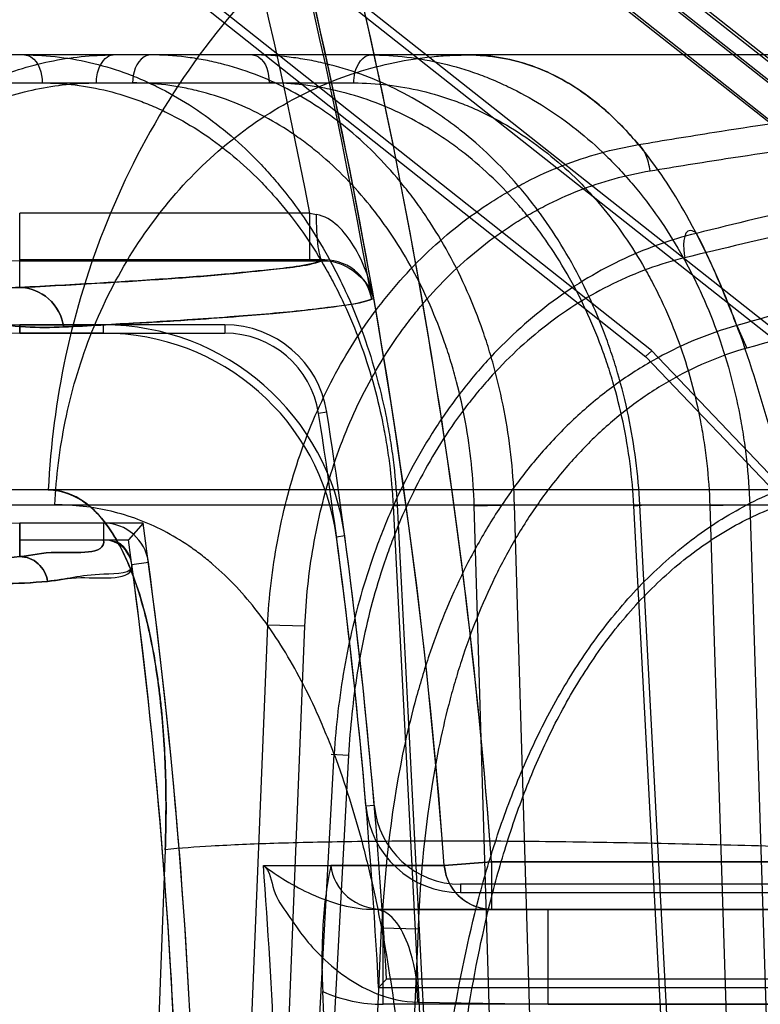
# Model space of a CAD drawing. Header units: millimetres. Extents: x 0 to 297, y 0 to 210.
# Tile 395 of 405: x 242.546 to 242.5851, y 158.7565 to 158.8083. Entities that reach past the tile are written whole.
import ezdxf

# ---------------------------------------------------------------- set-up
doc = ezdxf.new("R2010")
doc.units = ezdxf.units.MM
doc.header["$LTSCALE"] = 16.335
doc.layers.get('0').update_dxf_attribs({"linetype": 'CONTINUOUS'})
for name, color, linetype in [('AXES_REF', 7, 'CONTINUOUS'), ('INTFCLR_1', 7, 'CONTINUOUS'), ('INTFCLR_144815', 7, 'CONTINUOUS'), ('INTFCLR_72935', 7, 'CONTINUOUS')]:
    doc.layers.add(name, color=color, linetype=linetype)

msp = doc.modelspace()

# ---------------------------------------------------------------- linework, layer by layer
at = {"color": 7, "linetype": 'Continuous'}
for radius in [4.8479140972, 4.8475, 4.8164570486]:
    msp.add_circle((241.5069109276, 154.9564782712), radius, dxfattribs=at)
msp.add_arc((241.5069109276, 154.9564782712), 4.8, 278.2771290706, 261.7228709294, dxfattribs=at)
at = {"layer": 'AXES_REF', "color": 7, "linetype": 'Continuous'}
msp.add_arc((241.5069109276, 154.9564782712), 4.91, 113.0826119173, 66.9173880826, dxfattribs=at)
at = {"layer": 'AXES_REF', "color": 9, "linetype": 'Continuous'}
msp.add_arc((241.5069109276, 154.9564782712), 4.4222561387, 94.4118118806, 85.5881881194, dxfattribs=at)
at = {"layer": 'INTFCLR_1', "color": 9, "linetype": 'Continuous'}
for p, q in [((242.5570490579, 158.828584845), (242.613524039, 158.783999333)), ((242.6119749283, 158.7820371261), (242.5607782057, 158.8224555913)), ((242.5460372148, 158.7942328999), (242.5460372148, 158.7981393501)), ((242.5613265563, 158.7981393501), (242.5460372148, 158.7981393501)), ((242.5613265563, 158.7956397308), (242.5613265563, 158.7981393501)), ((242.5460372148, 158.7956397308), (242.5619986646, 158.7956404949)), ((242.5460372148, 158.7918237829), (242.5460372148, 158.7922612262)), ((242.5504610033, 158.7918237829), (242.5504610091, 158.7922612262)), ((242.5460372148, 158.7818237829), (242.5460372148, 158.7800595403)), ((242.5504610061, 158.7818237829), (242.5504609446, 158.780942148)), ((242.563166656, 158.7811434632), (242.5627330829, 158.7810854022)), ((242.5519477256, 158.7796410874), (242.5528215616, 158.7797580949)), ((242.5709041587, 158.7639782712), (242.5684130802, 158.7637938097)), ((242.5709041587, 158.7639782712), (242.5709041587, 158.7614782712)), ((242.6170507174, 158.7639782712), (242.5709041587, 158.7639782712)), ((242.565183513, 158.7564782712), (242.565183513, 158.7614782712)), ((242.565183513, 158.7614782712), (242.6170507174, 158.7614782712)), ((242.6170507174, 158.7564782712), (242.565183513, 158.7564782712))]:
    msp.add_line(p, q, dxfattribs=at)
at = {"layer": 'INTFCLR_1', "color": 6, "linetype": 'Continuous'}
for p, q in [((242.6065992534, 158.7883429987), (242.5566298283, 158.8277925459)), ((242.6027079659, 158.7781169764), (242.5501623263, 158.8196003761)), ((242.5504333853, 158.8199437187), (242.6031259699, 158.7783443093)), ((242.5460372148, 158.7922612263), (242.5504610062, 158.7922612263)), ((242.5504610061, 158.7918237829), (242.5460372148, 158.7918237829)), ((242.5504609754, 158.7818237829), (242.5460372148, 158.7818237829)), ((242.5460372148, 158.780942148), (242.5504609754, 158.780942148)), ((242.5684130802, 158.7637938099), (242.5624333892, 158.7637938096)), ((242.5649509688, 158.7573599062), (242.5653654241, 158.7577973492)), ((242.5649509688, 158.7573599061), (242.605098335, 158.7573599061)), ((242.6046178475, 158.7577973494), (242.5653654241, 158.7577973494))]:
    msp.add_line(p, q, dxfattribs=at)
at = {"layer": 'INTFCLR_1', "color": 7, "linetype": 'Continuous'}
msp.add_line((242.5645793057, 158.7939824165), (242.5646905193, 158.7936571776), dxfattribs=at)
at = {"layer": 'INTFCLR_1', "color": 9, "linetype": 'Continuous'}
for centre, radius, start, end in [((242.2670507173, 158.7414782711), 0.302178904, 4.2349584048, 43.61014177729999), ((242.2670507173, 158.7414782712), 0.3046853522, 4.2349578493, 15.4129247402), ((242.5460372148, 158.8106826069), 0.0150428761, 193.9313763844, 270.0000000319), ((242.5742184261, 158.8700550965), 0.0730621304, 259.836904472, 260.114006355), ((242.5651812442, 158.7642617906), 0.007783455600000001, 245.9464141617, 270.016700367)]:
    msp.add_arc(centre, radius, start, end, dxfattribs=at)
at = {"layer": 'INTFCLR_1', "color": 6, "linetype": 'Continuous'}
for centre, radius, start, end in [((242.2670507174, 158.7414782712), 0.2996810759, 10.8985890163, 42.7086480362), ((242.5460372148, 158.8106826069), 0.018858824, 193.9313730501, 270.0000005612), ((242.5460372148, 158.8106826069), 0.0184213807, 193.9313762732, 270.0000001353), ((242.5460372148, 158.8106826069), 0.028858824, 193.9313780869, 270.0000003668), ((242.5504608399, 158.7794419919), 0.0128192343, 7.627261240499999, 89.9992566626), ((242.5504608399, 158.7794419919), 0.0123817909, 7.627262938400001, 89.99922879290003), ((242.5504608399, 158.7794419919), 0.0023817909, 7.627283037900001, 89.99599086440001), ((242.5504608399, 158.7794419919), 0.001500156, 7.6265966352, 89.996000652), ((242.2670507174, 158.7414782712), 0.2983232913, 3.0516590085, 7.6294468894), ((242.2670507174, 158.7414782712), 0.2987607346, 3.1312009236, 7.6294436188), ((242.2670507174, 158.7414782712), 0.2874416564, 356.013443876, 7.6295226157), ((242.2670507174, 158.7414782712), 0.2883232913, 356.0148208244, 7.629522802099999), ((242.2670507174, 158.7414782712), 0.2953742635, 0.4844981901, 3.0422099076)]:
    msp.add_arc(centre, radius, start, end, dxfattribs=at)
at = {"layer": 'INTFCLR_1', "color": 9, "linetype": 'Continuous'}
for points, knots in [([(242.5291855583, 158.8065024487), (242.5293051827, 158.8060202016), (242.5295786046, 158.8050769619), (242.5300872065, 158.8037251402), (242.5308410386, 158.8020998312), (242.5320655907, 158.8000445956), (242.5336970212, 158.7980661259), (242.5353689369, 158.7965210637), (242.5371228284, 158.7951842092), (242.5399422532, 158.7935457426), (242.5432319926, 158.7924866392), (242.5462878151, 158.7921251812), (242.5476900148, 158.7921184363), (242.5483625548, 158.7921521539)], [0, 0, 0, 0, 0.0575012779, 0.1135163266, 0.166991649, 0.2646772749, 0.3895690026, 0.4621734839, 0.5277539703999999, 0.6444450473, 0.8381308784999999, 0.9220700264, 1, 1, 1, 1]), ([(242.5294448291, 158.8065667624), (242.5295483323, 158.806149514), (242.5298963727, 158.8049500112), (242.5306644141, 158.8031182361), (242.531941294, 158.8009830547), (242.5333564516, 158.7992750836), (242.5348063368, 158.7979437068), (242.536326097, 158.7967938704), (242.5381772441, 158.7957297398), (242.540346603, 158.7948893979), (242.5423684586, 158.7944067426), (242.5442499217, 158.7941963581), (242.545458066, 158.7941994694), (242.5460372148, 158.7942328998)], [0, 0, 0, 0, 0.0575673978, 0.16708977, 0.2648739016, 0.3898410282, 0.4624776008, 0.5280767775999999, 0.6447336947, 0.747042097, 0.8385964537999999, 0.9223167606, 1, 1, 1, 1]), ([(242.514780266, 158.8029291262), (242.5150280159, 158.8019303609), (242.5156036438, 158.8000066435), (242.5167000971, 158.797289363), (242.5179486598, 158.7948398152), (242.5192924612, 158.7926650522), (242.5206741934, 158.7907670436), (242.5224559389, 158.7886467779), (242.5242829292, 158.786841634), (242.5261243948, 158.7853130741), (242.527826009, 158.7840456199), (242.5298893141, 158.7827305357), (242.5322993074, 158.7814838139), (242.5351769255, 158.78028178), (242.538439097, 158.7793129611), (242.5419596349, 158.7787409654), (242.5449174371, 158.7785917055), (242.5467011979, 158.7786762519), (242.5475007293, 158.7787542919)], [0, 0, 0, 0, 0.06983020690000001, 0.1360165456, 0.1985856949, 0.2561722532, 0.3093207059, 0.3577512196, 0.4440024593, 0.4831205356, 0.5200948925, 0.5879287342, 0.6488908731, 0.7039975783, 0.7993757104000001, 0.8790225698, 0.9454860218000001, 1, 1, 1, 1]), ([(242.5149431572, 158.8029695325), (242.5151785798, 158.8020204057), (242.5157257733, 158.8001923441), (242.5167683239, 158.7976104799), (242.5179556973, 158.7952833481), (242.5192337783, 158.7932175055), (242.5205479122, 158.7914149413), (242.5222425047, 158.7894018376), (242.5239799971, 158.7876885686), (242.525731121, 158.7862384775), (242.5273492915, 158.7850365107), (242.5293108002, 158.7837902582), (242.531601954, 158.7826100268), (242.5343365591, 158.7814737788), (242.5374361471, 158.7805607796), (242.5407793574, 158.7800271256), (242.543586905, 158.7798942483), (242.545278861, 158.7799828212), (242.5460372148, 158.7800595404)], [0, 0, 0, 0, 0.0698671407, 0.1360883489, 0.1986819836, 0.2562926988, 0.3094735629, 0.3579124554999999, 0.4441892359, 0.4833221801, 0.5202930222, 0.5881501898, 0.6490914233, 0.7042036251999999, 0.7995434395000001, 0.8791525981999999, 0.9455413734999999, 1, 1, 1, 1]), ([(242.5646905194, 158.7936571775), (242.5645936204, 158.7941483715), (242.5643193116, 158.7951170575), (242.563546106, 158.7967522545), (242.5625151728, 158.7979313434), (242.5616745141, 158.798077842)], [0, 0, 0, 0, 0.2711290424, 0.5378863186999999, 1, 1, 1, 1]), ([(242.5619986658, 158.7956404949), (242.5619270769, 158.7956500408), (242.5618408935, 158.7959710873), (242.5617046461, 158.7966954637), (242.5616776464, 158.7975061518), (242.5616745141, 158.798077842)], [0, 0, 0, 0, 0.0871925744, 0.3098011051, 1, 1, 1, 1]), ([(242.5619986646, 158.7956404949), (242.5610928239, 158.7953572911), (242.5593460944, 158.7951815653), (242.5566324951, 158.794894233), (242.5536489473, 158.7946728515), (242.5500495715, 158.7944422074), (242.5474425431, 158.7943033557), (242.5460372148, 158.7942328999)], [0, 0, 0, 0, 0.1775490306, 0.3251143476, 0.5116510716, 0.7367680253, 1, 1, 1, 1]), ([(242.5483625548, 158.7921521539), (242.5482702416, 158.792708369), (242.5477163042, 158.7937801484), (242.5465806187, 158.7942295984), (242.5460372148, 158.7942328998)], [0, 0, 0, 0, 0.5092164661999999, 1, 1, 1, 1]), ([(242.548362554, 158.7921521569), (242.5496664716, 158.7922175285), (242.5519726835, 158.7923403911), (242.5550500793, 158.792530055), (242.5574223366, 158.7926980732), (242.5592587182, 158.7928499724), (242.5611234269, 158.7930226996), (242.5628863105, 158.7932558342), (242.564216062, 158.7934463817), (242.5646905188, 158.7936571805)], [0, 0, 0, 0, 0.2385518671, 0.4219790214, 0.563384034, 0.6730406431, 0.7587879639, 0.9051355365, 1, 1, 1, 1]), ([(242.5504609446, 158.780942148), (242.5505784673, 158.7800981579), (242.5478432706, 158.7804489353), (242.5466898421, 158.7801232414), (242.5460372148, 158.7800595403)], [0, 0, 0, 0, 0.5651267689, 1, 1, 1, 1]), ([(242.5475007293, 158.7787542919), (242.5474548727, 158.7791021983), (242.5471050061, 158.7797855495), (242.5463844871, 158.7800584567), (242.5460372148, 158.7800595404)], [0, 0, 0, 0, 0.5026078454, 1, 1, 1, 1]), ([(242.5475007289, 158.7787542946), (242.548088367, 158.7788116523), (242.549283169, 158.779126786), (242.5520705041, 158.7787245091), (242.5519477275, 158.7796410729)], [0, 0, 0, 0, 0.3896766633, 1, 1, 1, 1]), ([(242.5624333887, 158.7637938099), (242.5624842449, 158.7631741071), (242.5631809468, 158.7619115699), (242.5645200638, 158.7614782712), (242.5651835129, 158.7614782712)], [0, 0, 0, 0, 0.4837916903, 1, 1, 1, 1]), ([(242.5684130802, 158.7637938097), (242.5684492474, 158.7633045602), (242.5688996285, 158.7620925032), (242.5701802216, 158.7614782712), (242.5709041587, 158.7614782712)], [0, 0, 0, 0, 0.4039322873, 1, 1, 1, 1])]:
    msp.add_open_spline(points, degree=3, knots=knots, dxfattribs=at)
at = {"layer": 'INTFCLR_1', "color": 7, "linetype": 'Continuous'}
msp.add_open_spline([(242.5619986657, 158.7956404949), (242.5621769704, 158.7956414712), (242.5633148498, 158.7955471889), (242.5644446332, 158.7945916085), (242.5646905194, 158.7936571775)], degree=3, knots=[0, 0, 0, 0, 0.155788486, 1, 1, 1, 1], dxfattribs=at)
at = {"layer": 'INTFCLR_1', "color": 6, "linetype": 'Continuous'}
msp.add_open_spline([(242.562433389, 158.7637938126), (242.5623181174, 158.7632354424), (242.5621285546, 158.7621220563), (242.5619885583, 158.7604429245), (242.5619493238, 158.7587893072), (242.5619800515, 158.7576935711), (242.562008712, 158.757154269)], degree=3, knots=[0, 0, 0, 0, 0.2564157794, 0.5072612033, 0.7571129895, 1, 1, 1, 1], dxfattribs=at)
at = {"layer": 'INTFCLR_144815', "color": 9, "linetype": 'Continuous'}
for p, q in [((242.5888027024, 158.8064782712), (241.998449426, 158.8064782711)), ((242.5344169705, 158.8050044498), (242.5636403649, 158.8050044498)), ((242.5838195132, 158.7922235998), (242.5843569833, 158.7910348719)), ((242.6440459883, 158.7835717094), (241.9365231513, 158.7835717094)), ((241.9800077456, 158.7827866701), (242.6108605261, 158.7827866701)), ((242.5657168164, 158.7827343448), (242.5662458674, 158.7827848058)), ((242.5659250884, 158.7827866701), (242.5685887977, 158.7314782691)), ((242.5699894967, 158.7827343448), (242.5721092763, 158.7827866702)), ((242.573641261, 158.7314782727), (242.5721092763, 158.7827866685)), ((242.5784031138, 158.7827343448), (242.5790066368, 158.7827819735)), ((242.5814344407, 158.7314782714), (242.5787211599, 158.7827866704)), ((242.5845064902, 158.7827866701), (242.5824030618, 158.7827343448)), ((242.5845064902, 158.7827866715), (242.5861609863, 158.7314782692)), ((242.5657168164, 158.7827343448), (242.5683755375, 158.7314782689)), ((242.5715221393, 158.7314782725), (242.5699894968, 158.782734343)), ((242.5811114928, 158.7314782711), (242.5784031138, 158.7827343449)), ((242.5824030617, 158.7827343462), (242.5840579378, 158.7314782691)), ((242.559099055, 158.7764447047), (242.5573178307, 158.7325690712)), ((242.5610683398, 158.7763923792), (242.5590990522, 158.7764447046)), ((242.5592464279, 158.7314782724), (242.5610683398, 158.7763923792)), ((242.5605710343, 158.7325690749), (242.5626009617, 158.7696550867)), ((242.5633680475, 158.7696027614), (242.561280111, 158.73147827)), ((242.5624532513, 158.7696590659), (242.5633680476, 158.7696027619)), ((242.5537053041, 158.7646184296), (242.553071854, 158.747899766)), ((242.5639127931, 158.7325690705), (242.5650995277, 158.7604991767)), ((242.5650995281, 158.7604991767), (242.5670278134, 158.7604468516)), ((242.5670278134, 158.7604468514), (242.5657977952, 158.7314782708))]:
    msp.add_line(p, q, dxfattribs=at)
at = {"layer": 'INTFCLR_144815', "color": 7, "linetype": 'Continuous'}
msp.add_open_spline([(242.5826326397, 159.1257148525), (242.5830270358, 159.125722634), (242.5829847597, 159.1244037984), (242.5830933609, 159.1233782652), (242.5830649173, 159.1220114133), (242.5830261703, 159.1206181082), (242.5829541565, 159.1191448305), (242.582860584, 159.1175609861), (242.5827440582, 159.1158549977), (242.5826215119, 159.1142394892), (242.5825016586, 159.1127574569), (242.5823936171, 159.1114767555), (242.5822717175, 159.1100842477), (242.5821341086, 159.1085642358), (242.5819796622, 159.106911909), (242.5818061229, 159.1051074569), (242.5816088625, 159.1031094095), (242.5813852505, 159.1009016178), (242.5811361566, 159.0984991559), (242.5808576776, 159.0958695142), (242.5805342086, 159.0928764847), (242.5801756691, 159.0896244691), (242.5797765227, 159.0860679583), (242.5793289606, 159.0821444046), (242.5788079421, 159.0776501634), (242.5782200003, 159.0726570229), (242.5775504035, 159.0670512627), (242.5767915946, 159.0607852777), (242.5759138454, 159.0536322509), (242.5749165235, 159.0456053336), (242.5737774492, 159.0365440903), (242.5724849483, 159.0263738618), (242.5710557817, 159.0152417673), (242.5694912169, 159.0031652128), (242.5678182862, 158.9903568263), (242.566023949, 158.9767188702), (242.5641351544, 158.9624564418), (242.5621568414, 158.9476051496), (242.560101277, 158.9322540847), (242.5579531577, 158.9162868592), (242.5556983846, 158.8995988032), (242.5533523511, 158.882304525), (242.5509465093, 158.8646342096), (242.548490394, 158.8466545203), (242.545962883, 158.8282090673), (242.5433263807, 158.8090242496), (242.5415286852, 158.7959797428), (242.5406068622, 158.7892996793)], degree=3, knots=[0, 0, 0, 0, 0.0034886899, 0.0071800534, 0.0109842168, 0.015031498, 0.0196690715, 0.0239789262, 0.0290766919, 0.0347873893, 0.0383085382, 0.04222623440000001, 0.0461540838, 0.05067084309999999, 0.05572407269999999, 0.06083082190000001, 0.0667029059, 0.0734805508, 0.0804562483, 0.0880639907, 0.0968669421, 0.1070805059, 0.1169988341, 0.1285179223, 0.1420051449, 0.1570117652, 0.1729819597, 0.1919344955, 0.2128325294, 0.2367173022, 0.263469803, 0.2936002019, 0.327385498, 0.3627292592, 0.4012969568, 0.4416240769, 0.4843818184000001, 0.5285341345, 0.5741280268, 0.6213572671, 0.6710193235, 0.7230570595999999, 0.7757074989, 0.8287361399, 0.883544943, 0.9403621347, 1, 1, 1, 1], dxfattribs=at)
at = {"layer": 'INTFCLR_144815', "color": 9, "linetype": 'Continuous'}
for points, knots in [([(242.5840494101, 158.8214782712), (242.5818849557, 158.8214782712), (242.5774090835, 158.8210410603), (242.5707841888, 158.8190148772), (242.5644035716, 158.8155177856), (242.5586738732, 158.8106354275), (242.5539461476, 158.8046214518), (242.5504549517, 158.7978522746), (242.5482841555, 158.7907573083), (242.5476592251, 158.7859318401), (242.5475461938, 158.7835717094)], [0, 0, 0, 0, 0.1120066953, 0.2310131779, 0.3561439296, 0.4858595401, 0.6179059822, 0.7494999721, 0.8777274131, 1, 1, 1, 1]), ([(242.5911311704, 158.7646184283), (242.5911549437, 158.766577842), (242.591178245, 158.7704548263), (242.5911409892, 158.7762075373), (242.5910489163, 158.7809197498), (242.5909373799, 158.7846086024), (242.5908045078, 158.7881329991), (242.5905972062, 158.7923457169), (242.5903256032, 158.7964269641), (242.5900714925, 158.7995295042), (242.5898065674, 158.8023799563), (242.5894426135, 158.8056749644), (242.5890094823, 158.8087830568), (242.5886291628, 158.8110511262), (242.588256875, 158.813020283), (242.5877727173, 158.8151823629), (242.5871259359, 158.8174050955), (242.5864434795, 158.8191506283), (242.5857234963, 158.820421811), (242.5849564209, 158.8212525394), (242.5843256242, 158.8214782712), (242.5840494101, 158.8214782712)], [0, 0, 0, 0, 0.1006137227, 0.1990616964, 0.2953725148, 0.3426006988, 0.3885512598, 0.4764601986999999, 0.5591551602, 0.5985535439, 0.6362909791, 0.7061403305, 0.7687465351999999, 0.7973879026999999, 0.8242121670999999, 0.8716406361, 0.9110876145, 0.9429853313, 0.9676389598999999, 0.9858177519, 1, 1, 1, 1]), ([(242.5462846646, 158.8064782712), (242.5475149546, 158.8064782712), (242.549379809, 158.8062468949), (242.5514590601, 158.8055999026), (242.5526321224, 158.8051211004), (242.5543939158, 158.8042821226), (242.5563410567, 158.8029913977), (242.5580783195, 158.8014179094), (242.5590344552, 158.8004174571), (242.5604381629, 158.7988020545), (242.561665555, 158.7970035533), (242.5627060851, 158.795078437), (242.5633676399, 158.7937228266), (242.5643943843, 158.7912447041), (242.5651293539, 158.7886349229), (242.5655514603, 158.7863374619), (242.5657794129, 158.784767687), (242.5658844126, 158.7835802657), (242.5659250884, 158.7827866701)], [0, 0, 0, 0, 0.1091978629, 0.1646839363, 0.1929779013, 0.2215829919, 0.3378362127, 0.398393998, 0.4294053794, 0.4606082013, 0.5883152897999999, 0.6213567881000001, 0.6548436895, 0.7221509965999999, 0.8592379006, 0.8943221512, 0.9294697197, 1, 1, 1, 1]), ([(242.5462846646, 158.8064782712), (242.5464044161, 158.8064782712), (242.5470245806, 158.8062648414), (242.5472230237, 158.8055031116), (242.5472285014, 158.8050044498)], [0, 0, 0, 0, 0.1936337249, 1, 1, 1, 1]), ([(242.5478950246, 158.7827866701), (242.5479623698, 158.7842608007), (242.5483337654, 158.7872705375), (242.5496245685, 158.7916993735), (242.5517009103, 158.7959264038), (242.5545144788, 158.7996852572), (242.557928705, 158.8027409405), (242.5617344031, 158.8049326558), (242.5650859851, 158.8060086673), (242.5674171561, 158.8063653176), (242.5687069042, 158.8064623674), (242.5693428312, 158.8064782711), (242.5696580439, 158.8064782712)], [0, 0, 0, 0, 0.1249260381, 0.2555252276, 0.3887896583, 0.5214499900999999, 0.6505625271, 0.7739873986, 0.8905463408, 0.9461740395, 0.9733149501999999, 1, 1, 1, 1]), ([(242.5500842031, 158.8050044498), (242.5500871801, 158.8052946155), (242.5501577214, 158.805879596), (242.550650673, 158.8064782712), (242.5509657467, 158.8064782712)], [0, 0, 0, 0, 0.4794362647, 1, 1, 1, 1]), ([(242.5529342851, 158.8064782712), (242.5528145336, 158.8064782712), (242.5521943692, 158.8062648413), (242.5519959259, 158.8055031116), (242.5519904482, 158.8050044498)], [0, 0, 0, 0, 0.1936336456, 1, 1, 1, 1]), ([(242.5721092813, 158.7827866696), (242.5720614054, 158.7843547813), (242.5718176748, 158.7866962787), (242.5712288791, 158.789362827), (242.5708087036, 158.790848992), (242.570109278, 158.7929955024), (242.5690613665, 158.7953875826), (242.5677322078, 158.797592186), (242.5669084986, 158.7987698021), (242.5656445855, 158.8004105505), (242.5642063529, 158.8018893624), (242.5626178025, 158.8031430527), (242.5615487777, 158.8038980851), (242.5596290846, 158.8050338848), (242.5575429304, 158.8058329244), (242.5557106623, 158.8062312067), (242.5544835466, 158.8064209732), (242.55355312, 158.8064782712), (242.5529342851, 158.8064782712)], [0, 0, 0, 0, 0.1400985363, 0.2092020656, 0.2436857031, 0.277971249, 0.4108016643, 0.4755818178, 0.5076100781, 0.5390793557, 0.6605405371, 0.6902617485, 0.7197591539, 0.7773480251, 0.8891702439, 0.9170270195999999, 0.9447376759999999, 1, 1, 1, 1]), ([(242.5787211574, 158.7827866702), (242.578639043, 158.7843578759), (242.5783363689, 158.7867029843), (242.5776704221, 158.7893647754), (242.5772034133, 158.7908499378), (242.5764302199, 158.7930018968), (242.5752885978, 158.7953959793), (242.5738652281, 158.7975943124), (242.5729855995, 158.7987707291), (242.5716340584, 158.8004160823), (242.5701079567, 158.8018934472), (242.5684353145, 158.8031435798), (242.5673076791, 158.8038990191), (242.5652859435, 158.8050357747), (242.5631041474, 158.8058330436), (242.5611920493, 158.8062311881), (242.5599130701, 158.8064208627), (242.5589445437, 158.8064782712), (242.5583005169, 158.8064782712)], [0, 0, 0, 0, 0.1372745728, 0.2052346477, 0.2392207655, 0.273064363, 0.40473724, 0.4693064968, 0.5013235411, 0.5328440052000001, 0.6550896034, 0.6851375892, 0.7150081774, 0.7734496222, 0.8872400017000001, 0.9156027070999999, 0.9438087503, 1, 1, 1, 1]), ([(242.5583005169, 158.8064782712), (242.5584130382, 158.8064782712), (242.5590167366, 158.8062486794), (242.5591769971, 158.8054979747), (242.5591820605, 158.8050044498)], [0, 0, 0, 0, 0.1856566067, 1, 1, 1, 1]), ([(242.5636403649, 158.8050044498), (242.5636422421, 158.805187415), (242.5636895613, 158.805750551), (242.5641099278, 158.8064782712), (242.5645219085, 158.8064782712)], [0, 0, 0, 0, 0.3075437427, 1, 1, 1, 1]), ([(242.5645219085, 158.8064782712), (242.5658004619, 158.8064782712), (242.5677341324, 158.8062491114), (242.5698947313, 158.8056008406), (242.5711090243, 158.8051215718), (242.5729213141, 158.8042859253), (242.5749236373, 158.8029983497), (242.5767088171, 158.8014196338), (242.5776859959, 158.8004181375), (242.5791126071, 158.7988066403), (242.5803569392, 158.7970075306), (242.5814039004, 158.795078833), (242.5820653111, 158.7937236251), (242.5830839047, 158.7912465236), (242.5837972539, 158.7886348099), (242.5841900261, 158.7863372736), (242.5843953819, 158.7847670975), (242.5844804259, 158.7835798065), (242.5845064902, 158.7827866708)], [0, 0, 0, 0, 0.112209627, 0.1688776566, 0.1976712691, 0.2267084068, 0.3439814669, 0.4046494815, 0.4356206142, 0.4667234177, 0.5935097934, 0.626212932, 0.6593247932, 0.7258042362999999, 0.8610544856, 0.8956691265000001, 0.9303544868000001, 1, 1, 1, 1]), ([(242.5838195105, 158.7922234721), (242.5836939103, 158.7925620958), (242.5829338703, 158.794548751), (242.5814195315, 158.797863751), (242.5794151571, 158.800902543), (242.5779714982, 158.8025336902), (242.5770639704, 158.8034455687), (242.5754758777, 158.804775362), (242.5729526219, 158.8061260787), (242.5707342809, 158.8064782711), (242.5696580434, 158.8064782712)], [0, 0, 0, 0, 0.050723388, 0.2987433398, 0.5104880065, 0.55853659, 0.6045091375, 0.6910612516, 0.8488498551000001, 1, 1, 1, 1]), ([(242.5696580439, 158.8064782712), (242.5708058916, 158.8064782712), (242.5731919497, 158.8060718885), (242.5755683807, 158.8046929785), (242.5770163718, 158.8034741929), (242.5778282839, 158.8026909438), (242.5783601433, 158.8020987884), (242.5786493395, 158.8017532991)], [0, 0, 0, 0, 0.3287889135, 0.6771462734, 0.7722571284, 0.8709440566, 1, 1, 1, 1]), ([(242.5308724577, 158.7827343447), (242.5309070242, 158.7833932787), (242.5310208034, 158.7847074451), (242.5313254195, 158.786657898), (242.5317620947, 158.7885726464), (242.5323268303, 158.7904375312), (242.5330159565, 158.7922386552), (242.5338246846, 158.7939631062), (242.5347470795, 158.7955992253), (242.5357771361, 158.7971355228), (242.5369072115, 158.7985613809), (242.5381298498, 158.7998659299), (242.5394356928, 158.8010403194), (242.5408161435, 158.8020758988), (242.5422616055, 158.8029656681), (242.5437621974, 158.8037026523), (242.5453064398, 158.8042813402), (242.5468823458, 158.8046979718), (242.5484783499, 158.804948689), (242.5495501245, 158.8050044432), (242.5500842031, 158.8050044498)], [0, 0, 0, 0, 0.0611914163, 0.1222153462, 0.1829330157, 0.2431697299, 0.3027654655, 0.3616159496, 0.4196421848, 0.4767773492, 0.5329717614, 0.5881802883, 0.6423889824, 0.6956352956, 0.7479993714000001, 0.7995680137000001, 0.850430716, 0.900683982, 0.9504712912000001, 1, 1, 1, 1]), ([(242.5472285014, 158.8050044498), (242.548385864, 158.8050044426), (242.5501402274, 158.8047870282), (242.5520963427, 158.8041786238), (242.5532001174, 158.8037286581), (242.5548577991, 158.8029400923), (242.5566900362, 158.8017268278), (242.5583251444, 158.8002477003), (242.5592251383, 158.7993072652), (242.560546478, 158.7977889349), (242.5617020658, 158.7960983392), (242.5626820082, 158.7942886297), (242.563305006, 158.7930143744), (242.5642719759, 158.7906850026), (242.5649648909, 158.7882318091), (242.5653634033, 158.7860721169), (242.5655786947, 158.7845965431), (242.5656781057, 158.7834803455), (242.5657168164, 158.7827343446)], [0, 0, 0, 0, 0.1092276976, 0.1647324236, 0.1930354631, 0.2216493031, 0.3379316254, 0.3985016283, 0.4295175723, 0.460723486, 0.5884330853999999, 0.6214715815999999, 0.6549537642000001, 0.7222477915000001, 0.8592953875, 0.8943666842, 0.9295004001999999, 1, 1, 1, 1]), ([(242.5699894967, 158.7827343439), (242.5699453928, 158.7842082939), (242.569717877, 158.786409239), (242.5691660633, 158.7889158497), (242.5687722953, 158.7903128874), (242.568116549, 158.7923305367), (242.5671333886, 158.7945789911), (242.5658860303, 158.7966514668), (242.5651129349, 158.7977584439), (242.5639267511, 158.7993007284), (242.5625765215, 158.8006908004), (242.5610849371, 158.8018693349), (242.5600811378, 158.8025790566), (242.5582784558, 158.8036466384), (242.5563192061, 158.8043977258), (242.5545983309, 158.8047722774), (242.5534457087, 158.8049506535), (242.5525717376, 158.8050044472), (242.5519904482, 158.8050044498)], [0, 0, 0, 0, 0.1401554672, 0.2092802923, 0.2437732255, 0.2780669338, 0.4109187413, 0.4756998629, 0.5077268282, 0.5391939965, 0.6606353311, 0.6903498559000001, 0.7198403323, 0.7774136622, 0.8891993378, 0.9170477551, 0.9447508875, 1, 1, 1, 1]), ([(242.5784031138, 158.7827343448), (242.5783250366, 158.7842113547), (242.5780391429, 158.7864158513), (242.5774111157, 158.7889177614), (242.5769711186, 158.7903138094), (242.5762426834, 158.7923367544), (242.5751676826, 158.7945872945), (242.5738276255, 158.7966535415), (242.5729995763, 158.7977593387), (242.571727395, 158.7993061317), (242.5702909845, 158.8006947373), (242.5687170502, 158.8018698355), (242.567655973, 158.802579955), (242.565753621, 158.803648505), (242.5637009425, 158.8043978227), (242.5619021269, 158.804772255), (242.5606989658, 158.8049505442), (242.559787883, 158.8050044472), (242.5591820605, 158.8050044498)], [0, 0, 0, 0, 0.1372191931, 0.2051575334, 0.239134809, 0.2729706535, 0.4046233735, 0.4691910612, 0.501209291, 0.5327320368, 0.6549971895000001, 0.6850516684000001, 0.7149290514, 0.7733847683, 0.887210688, 0.9155819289, 0.9437955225, 1, 1, 1, 1]), ([(242.5636403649, 158.8050044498), (242.5648414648, 158.8050044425), (242.5666580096, 158.8047891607), (242.5686874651, 158.8041795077), (242.5698280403, 158.8037290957), (242.5715302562, 158.8029436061), (242.5734108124, 158.8017332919), (242.575087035, 158.8002492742), (242.5760045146, 158.7993078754), (242.5773440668, 158.7977930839), (242.5785119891, 158.7961018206), (242.5794945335, 158.7942889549), (242.5801152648, 158.7930150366), (242.581071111, 158.7906864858), (242.5817397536, 158.7882314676), (242.5821076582, 158.7860719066), (242.582299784, 158.7845959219), (242.582378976, 158.7834798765), (242.5824030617, 158.7827343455)], [0, 0, 0, 0, 0.1121878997, 0.1688416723, 0.1976274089, 0.2266570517, 0.343905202, 0.4045627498, 0.4355295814, 0.4666289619, 0.5934110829, 0.6261162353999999, 0.6592317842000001, 0.7257227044, 0.8610051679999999, 0.8956305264, 0.9303278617, 1, 1, 1, 1]), ([(242.578649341, 158.8017533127), (242.5799799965, 158.8019803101), (242.5853651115, 158.8028622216), (242.5907731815, 158.8036033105), (242.5948516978, 158.8040853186)], [0, 0, 0, 0, 0.2473764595, 1, 1, 1, 1]), ([(242.579259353, 158.8003739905), (242.580590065, 158.8005964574), (242.5859757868, 158.8014608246), (242.591383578, 158.8021870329), (242.5954617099, 158.8026593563)], [0, 0, 0, 0, 0.2473483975, 1, 1, 1, 1]), ([(242.5590990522, 158.7764447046), (242.5591758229, 158.7779248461), (242.5595160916, 158.7808727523), (242.5604359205, 158.7844692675), (242.5614762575, 158.7872320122), (242.562709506, 158.7898800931), (242.5640504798, 158.7920528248), (242.5653790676, 158.7937685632), (242.5663108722, 158.7948695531), (242.5680405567, 158.796660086), (242.5699998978, 158.7982026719), (242.5718037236, 158.7992983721), (242.573037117, 158.7999668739), (242.5752599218, 158.8009657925), (242.5772851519, 158.8015261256), (242.5786493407, 158.8017533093)], [0, 0, 0, 0, 0.1287568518, 0.2569609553, 0.3213810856, 0.384983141, 0.5105637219, 0.5419689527, 0.5734721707, 0.6358190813, 0.7580421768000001, 0.7885404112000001, 0.8191369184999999, 0.8798569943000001, 1, 1, 1, 1]), ([(242.579259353, 158.8003739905), (242.5792377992, 158.8005211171), (242.5791313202, 158.8010081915), (242.5789390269, 158.8015418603), (242.578649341, 158.8017533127)], [0, 0, 0, 0, 0.2930871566, 1, 1, 1, 1]), ([(242.5981496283, 158.8006692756), (242.5967509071, 158.8004055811), (242.5912408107, 158.7993271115), (242.5857607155, 158.7980942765), (242.5816937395, 158.7970812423)], [0, 0, 0, 0, 0.2535103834, 1, 1, 1, 1]), ([(242.5610683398, 158.7763923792), (242.5611257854, 158.777799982), (242.561416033, 158.7806002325), (242.5622503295, 158.7840188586), (242.5632066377, 158.7866409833), (242.5643454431, 158.7891487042), (242.5655912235, 158.7912062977), (242.5668297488, 158.7928304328), (242.5676982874, 158.7938716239), (242.5693126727, 158.7955638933), (242.5711462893, 158.7970216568), (242.5728362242, 158.7980568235), (242.573992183, 158.7986880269), (242.5760769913, 158.7996313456), (242.5779783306, 158.8001599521), (242.579259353, 158.8003739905)], [0, 0, 0, 0, 0.1298374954, 0.2586273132, 0.3231850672, 0.3868339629, 0.5122916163, 0.5436287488, 0.5750512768, 0.6372068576, 0.7589754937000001, 0.7893511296, 0.8198239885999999, 0.8802999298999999, 1, 1, 1, 1]), ([(242.5975396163, 158.7993116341), (242.5961409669, 158.7990532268), (242.5906318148, 158.7979965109), (242.5851515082, 158.7967883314), (242.5810837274, 158.7957953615)], [0, 0, 0, 0, 0.2535536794, 1, 1, 1, 1]), ([(242.5816937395, 158.7970812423), (242.5816118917, 158.7971599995), (242.5809535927, 158.7975014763), (242.5809890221, 158.7962760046), (242.5810837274, 158.7957953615)], [0, 0, 0, 0, 0.1882211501, 1, 1, 1, 1]), ([(242.5816937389, 158.797081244), (242.580302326, 158.7967454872), (242.5782562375, 158.7960051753), (242.575719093, 158.7946161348), (242.5732983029, 158.7929569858), (242.5713885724, 158.791195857), (242.5699259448, 158.7895236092), (242.5689858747, 158.7883521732), (242.5674673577, 158.7861946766), (242.5662072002, 158.7838604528), (242.56530726, 158.7817768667), (242.5647523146, 158.780360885), (242.5639115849, 158.7778498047), (242.5630552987, 158.7741637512), (242.5627028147, 158.7711616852), (242.5626009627, 158.7696550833)], [0, 0, 0, 0, 0.1202040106, 0.1809468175, 0.2426366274, 0.3663086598, 0.3976274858, 0.4292047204, 0.4923997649, 0.6189828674, 0.6509543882, 0.6830001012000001, 0.7466739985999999, 0.8731875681, 1, 1, 1, 1]), ([(242.581693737, 158.797081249), (242.5820531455, 158.7963893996), (242.5825861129, 158.795271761), (242.5832546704, 158.7936962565), (242.5843057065, 158.7910007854), (242.5857652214, 158.7863435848), (242.5868698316, 158.7814310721), (242.587541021, 158.7777775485), (242.5879724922, 158.775206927), (242.5886618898, 158.770464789), (242.5892533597, 158.7648568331), (242.5896258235, 158.7597989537), (242.5898026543, 158.7567794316), (242.5900301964, 158.7521164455), (242.590210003, 158.744987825), (242.590157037, 158.7386274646), (242.5900787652, 158.7354034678)], [0, 0, 0, 0, 0.0372726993, 0.0591480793, 0.081815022, 0.1755685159, 0.2921048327, 0.3223045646, 0.3531589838, 0.4167142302, 0.5513725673, 0.6226313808, 0.6591658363, 0.6959740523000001, 0.8458220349, 1, 1, 1, 1]), ([(242.6011239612, 158.7966435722), (242.5996405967, 158.7963089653), (242.5938417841, 158.7949592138), (242.5880800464, 158.7934486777), (242.5838195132, 158.7922235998)], [0, 0, 0, 0, 0.2554058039, 1, 1, 1, 1]), ([(242.5810837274, 158.7957953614), (242.5797782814, 158.7954766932), (242.577858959, 158.7947747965), (242.5754841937, 158.7934554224), (242.5732185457, 158.7918798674), (242.5714351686, 158.7902072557), (242.570075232, 158.7886173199), (242.5692003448, 158.7875021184), (242.5677876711, 158.785445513), (242.5666214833, 158.7832214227), (242.5657961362, 158.7812344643), (242.5652868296, 158.7798806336), (242.5645177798, 158.7774741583), (242.563745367, 158.7739345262), (242.5634490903, 158.7710522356), (242.5633680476, 158.7696027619)], [0, 0, 0, 0, 0.1191128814, 0.1793339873, 0.2405248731, 0.3633715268, 0.3945338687, 0.4259739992, 0.4889667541, 0.6154878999, 0.6475290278, 0.6796791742, 0.7436740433, 0.8713175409, 1, 1, 1, 1]), ([(242.6016614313, 158.7953664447), (242.6001781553, 158.7950385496), (242.5943804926, 158.7937160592), (242.5886184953, 158.792235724), (242.5843569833, 158.7910348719)], [0, 0, 0, 0, 0.255456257, 1, 1, 1, 1]), ([(242.5838195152, 158.7922235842), (242.582275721, 158.7917950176), (242.5800236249, 158.7908412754), (242.5773128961, 158.7890760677), (242.5754213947, 158.7875178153), (242.5736944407, 158.7857622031), (242.5721405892, 158.7838394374), (242.5707627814, 158.7817796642), (242.5691586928, 158.7788895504), (242.5680450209, 158.7762078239), (242.567279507, 158.7738455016), (242.5668153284, 158.7722556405), (242.5657419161, 158.7678686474), (242.5652761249, 158.7637693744), (242.5650995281, 158.7604991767)], [0, 0, 0, 0, 0.122251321, 0.1841550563, 0.2465049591, 0.3088365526, 0.3717560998, 0.4348594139, 0.4976795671, 0.6237574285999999, 0.6555254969, 0.6871647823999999, 0.7501096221, 1, 1, 1, 1]), ([(242.5843569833, 158.7910348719), (242.5829081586, 158.7906271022), (242.5807953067, 158.7897186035), (242.5782613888, 158.7880344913), (242.5764947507, 158.7865466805), (242.5748847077, 158.784868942), (242.5734392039, 158.7830292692), (242.5721611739, 158.7810556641), (242.5706752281, 158.7782782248), (242.5696537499, 158.7756995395), (242.5689576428, 158.7734261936), (242.5685345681, 158.7718895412), (242.5675571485, 158.7676173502), (242.5671672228, 158.7636305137), (242.5670278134, 158.7604468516)], [0, 0, 0, 0, 0.1202423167, 0.1812239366, 0.2427342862, 0.3043443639, 0.3666795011, 0.4293621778, 0.4919378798, 0.6181093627, 0.650035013, 0.681882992, 0.7454161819, 1, 1, 1, 1]), ([(242.553705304, 158.7646184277), (242.5537299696, 158.7652712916), (242.5537581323, 158.7665637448), (242.5537359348, 158.7684822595), (242.5536634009, 158.7700532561), (242.5535715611, 158.7712824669), (242.5534604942, 158.7724585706), (242.5532847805, 158.7738656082), (242.5530519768, 158.775225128), (242.5528334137, 158.7762575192), (242.5526032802, 158.7772111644), (242.552284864, 158.7783163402), (242.5518420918, 158.7795290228), (242.5513494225, 158.7805927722), (242.5508106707, 158.781501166), (242.5502306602, 158.7822495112), (242.5496089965, 158.7828371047), (242.5487574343, 158.7833885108), (242.5480177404, 158.7835715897), (242.5475461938, 158.7835717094)], [0, 0, 0, 0, 0.09179624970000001, 0.1816006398, 0.2695323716, 0.3127115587, 0.3547826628, 0.435507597, 0.5118811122, 0.5485006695, 0.5837612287, 0.649705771, 0.7099835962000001, 0.7649804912, 0.8141887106, 0.8580657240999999, 0.8976110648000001, 0.9337452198, 1, 1, 1, 1]), ([(242.5475461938, 158.7835717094), (242.5482623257, 158.78357141), (242.5492762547, 158.7831615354), (242.5502232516, 158.7822555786), (242.5508065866, 158.7815082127), (242.5513429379, 158.7806045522), (242.5522454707, 158.7786600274), (242.5528506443, 158.7763825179), (242.5532312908, 158.7741814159), (242.5533843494, 158.7730685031), (242.5535200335, 158.7718935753), (242.5536477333, 158.770378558), (242.5537201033, 158.7688334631), (242.5537465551, 158.767564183), (242.5537514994, 158.7662601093), (242.5537301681, 158.7652762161), (242.5537053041, 158.7646184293)], [0, 0, 0, 0, 0.1007742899, 0.1404898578, 0.1846280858, 0.2335871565, 0.2881002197, 0.4858828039, 0.5622953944, 0.6026082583, 0.6439301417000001, 0.7287254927, 0.8164956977, 0.8615472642, 0.9073699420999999, 1, 1, 1, 1]), ([(242.5669663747, 158.7354313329), (242.567094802, 158.7376508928), (242.5673675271, 158.7420968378), (242.5679103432, 158.7487739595), (242.5687512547, 158.7554672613), (242.5698846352, 158.7610262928), (242.571023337, 158.7648666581), (242.5717995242, 158.7670570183), (242.5726670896, 158.7692364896), (242.5739233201, 158.7718932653), (242.5754374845, 158.7744148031), (242.5768135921, 158.7763165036), (242.5782941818, 158.778116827), (242.5799426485, 158.7797603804), (242.5817598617, 158.7811994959), (242.5836874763, 158.7824864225), (242.5852568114, 158.7832633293), (242.5863384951, 158.7836730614)], [0, 0, 0, 0, 0.1216132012, 0.243647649, 0.3663864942, 0.4904425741, 0.5534431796, 0.5853358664, 0.6175277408, 0.68173217, 0.7458615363, 0.7780820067, 0.8100580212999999, 0.8733073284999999, 0.9049126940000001, 0.9367292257, 1, 1, 1, 1]), ([(242.562601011, 158.769655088), (242.5625545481, 158.7697782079), (242.5623717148, 158.7702557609), (242.5620421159, 158.7710698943), (242.5614590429, 158.7723919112), (242.5604149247, 158.7744830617), (242.5587363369, 158.7771185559), (242.5568979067, 158.7791032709), (242.5555955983, 158.7801615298), (242.5547472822, 158.7807749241), (242.5532324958, 158.7816826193), (242.5508757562, 158.7825668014), (242.5488873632, 158.782786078), (242.5478950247, 158.7827866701)], [0, 0, 0, 0, 0.0187560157, 0.0728836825, 0.1251833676, 0.224679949, 0.4058705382, 0.5687625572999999, 0.6073438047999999, 0.6449671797, 0.7179054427, 0.8585486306, 1, 1, 1, 1]), ([(242.5678156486, 158.735377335), (242.5679408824, 158.7375917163), (242.5681995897, 158.7420176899), (242.5686930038, 158.7486467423), (242.5694541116, 158.7552522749), (242.5704869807, 158.760713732), (242.5715332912, 158.7644741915), (242.5722503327, 158.7666080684), (242.573048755, 158.76872367), (242.5742107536, 158.7712957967), (242.5756168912, 158.7737375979), (242.5768977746, 158.7755760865), (242.5782753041, 158.7773101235), (242.5798134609, 158.7788927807), (242.5815134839, 158.7802781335), (242.5833147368, 158.7815148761), (242.5847859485, 158.7822618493), (242.5858010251, 158.7826553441)], [0, 0, 0, 0, 0.1248651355, 0.2496005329, 0.3741910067, 0.4990542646, 0.5620229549, 0.5937827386, 0.6257619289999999, 0.6893021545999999, 0.7524559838, 0.7840722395, 0.8153727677, 0.8770772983, 0.9078185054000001, 0.9387092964, 1, 1, 1, 1]), ([(242.5626009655, 158.7696550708), (242.5631873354, 158.7681008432), (242.5638078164, 158.7661014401), (242.5644248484, 158.763654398), (242.5648187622, 158.7619420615), (242.5654466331, 158.7587866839), (242.565982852, 158.7550447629), (242.566317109, 158.7516681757), (242.5664741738, 158.7496545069), (242.5666740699, 158.7465469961), (242.5668243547, 158.74179337), (242.5667598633, 158.7375521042), (242.5666797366, 158.7354034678)], [0, 0, 0, 0, 0.1436399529, 0.1805795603, 0.218231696, 0.2955572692, 0.4587139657, 0.5448233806, 0.5889339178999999, 0.6333573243, 0.8140790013, 1, 1, 1, 1]), ([(242.5911311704, 158.7646184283), (242.589201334, 158.7646884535), (242.5853169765, 158.7648147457), (242.5795217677, 158.7649577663), (242.5738630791, 158.7650487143), (242.56854969, 158.7650818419), (242.5637757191, 158.7650551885), (242.5596977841, 158.7649716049), (242.5564191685, 158.7648369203), (242.5545130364, 158.7647018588), (242.553705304, 158.7646184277)], [0, 0, 0, 0, 0.154723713, 0.3113826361, 0.4644588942, 0.6081603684, 0.7371004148, 0.8469550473, 0.9349387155, 1, 1, 1, 1])]:
    msp.add_open_spline(points, degree=3, knots=knots, dxfattribs=at)
at = {"layer": 'INTFCLR_144815', "color": 6, "linetype": 'Continuous'}
msp.add_open_spline([(242.5305289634, 158.7827866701), (242.5305656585, 158.7834945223), (242.5306880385, 158.7849113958), (242.5310187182, 158.7870191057), (242.5314967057, 158.7890961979), (242.5321158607, 158.7911119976), (242.5328669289, 158.793044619), (242.5337413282, 158.7948816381), (242.5347367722, 158.7966215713), (242.5358475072, 158.79825352), (242.5370617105, 158.799760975), (242.5383671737, 158.8011321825), (242.5397562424, 158.8023616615), (242.5412244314, 158.803445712), (242.5427588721, 158.8043741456), (242.5443443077, 158.8051388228), (242.5459622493, 158.8057341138), (242.5476062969, 158.8061609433), (242.5492759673, 158.8064200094), (242.550401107, 158.8064782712), (242.5509657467, 158.8064782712)], degree=3, knots=[0, 0, 0, 0, 0.0617823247, 0.1238447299, 0.1858195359, 0.247403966, 0.3074912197, 0.3663888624, 0.4245774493, 0.4820469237, 0.5382776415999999, 0.5931090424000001, 0.6468783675, 0.699766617, 0.7519718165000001, 0.8029757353, 0.8529596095, 0.9020028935, 0.950783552, 1, 1, 1, 1], dxfattribs=at)
at = {"layer": 'INTFCLR_72935', "color": 6, "linetype": 'Continuous'}
for p, q in [((242.5557033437, 158.8287600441), (242.6080773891, 158.7872680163)), ((242.5422715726, 158.8197062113), (242.5790345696, 158.7905816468)), ((242.57932994, 158.790905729), (242.542653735, 158.8199615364)), ((242.5621234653, 158.795682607), (242.5460372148, 158.795682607)), ((242.5568477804, 158.7922612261), (242.5460372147, 158.7922612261)), ((242.5460372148, 158.7918237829), (242.5568477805, 158.7918237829)), ((242.579341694, 158.7908964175), (242.5790228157, 158.7905909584)), ((242.5790345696, 158.7905816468), (242.5982102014, 158.7705117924)), ((242.5985264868, 158.7708139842), (242.57932994, 158.790905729)), ((242.5525372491, 158.7818237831), (242.546037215, 158.7818237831)), ((242.5525372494, 158.7818237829), (242.5517704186, 158.780942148)), ((242.5460372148, 158.780942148), (242.5517704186, 158.780942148)), ((242.5949113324, 158.7627973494), (242.5692677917, 158.7627973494)), ((242.5692677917, 158.7623599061), (242.5949113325, 158.7623599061))]:
    msp.add_line(p, q, dxfattribs=at)
at = {"layer": 'INTFCLR_72935', "color": 9, "linetype": 'Continuous'}
for p, q in [((242.6136236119, 158.7839989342), (242.5569512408, 158.8288962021)), ((242.5607006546, 158.8227363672), (242.6120711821, 158.7820393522)), ((242.5460372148, 158.7942328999), (242.5460372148, 158.7956826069)), ((242.5460372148, 158.7922612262), (242.5460372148, 158.7918237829)), ((242.5568477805, 158.7922612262), (242.5568477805, 158.7918237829)), ((242.5622198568, 158.7876643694), (242.5617876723, 158.7875967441)), ((242.5460372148, 158.7800595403), (242.5460372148, 158.7818237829)), ((242.5642860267, 158.7669332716), (242.5647218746, 158.7669705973)), ((242.5588786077, 158.7637938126), (242.56841308, 158.7637938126)), ((242.5684130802, 158.7637938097), (242.5709041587, 158.7639782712)), ((242.5709041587, 158.7639782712), (242.5709041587, 158.7614782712)), ((242.5709041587, 158.7639782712), (242.6170507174, 158.7639782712)), ((242.5692677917, 158.7627973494), (242.5692677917, 158.7623599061)), ((242.6170507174, 158.7614782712), (242.564730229, 158.7614782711)), ((242.5738799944, 158.7564782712), (242.5738799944, 158.7614782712)), ((242.5670119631, 158.7565932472), (242.5738799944, 158.7564782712)), ((242.5738799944, 158.7564782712), (242.6170507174, 158.7564782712))]:
    msp.add_line(p, q, dxfattribs=at)
at = {"layer": 'INTFCLR_72935', "color": 6, "linetype": 'Continuous'}
for centre, radius, start, end in [((242.2670507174, 158.7414782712), 0.3020694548, 9.9390037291, 43.6299210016), ((242.5460372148, 158.8106826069), 0.018858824, 193.93137305, 270.0000005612), ((242.5460372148, 158.8106826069), 0.028858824, 193.931378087, 270.0000003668), ((242.5568477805, 158.7868237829), 0.0054374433, 8.893149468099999, 90.0000006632), ((242.5568477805, 158.7868237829), 0.005, 8.8931572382, 89.9999953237), ((242.2670507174, 158.7414782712), 0.2983232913, 4.8948227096, 8.8931498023), ((242.2670507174, 158.7414782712), 0.2987607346, 4.8948229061, 8.893149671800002), ((242.2670507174, 158.7414782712), 0.2883232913, 356.0148208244, 8.043882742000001), ((242.2670507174, 158.7414782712), 0.2874416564, 356.0134438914, 7.891264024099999), ((242.5692677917, 158.7673599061), 0.005, 184.8948354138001, 270.0000047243), ((242.5692677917, 158.7673599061), 0.0045625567, 184.8948237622, 269.999999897)]:
    msp.add_arc(centre, radius, start, end, dxfattribs=at)
at = {"layer": 'INTFCLR_72935', "color": 9, "linetype": 'Continuous'}
for centre, radius, start, end in [((242.2670507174, 158.7414782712), 0.3046853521, 4.2349578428, 15.4677013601), ((242.2670507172, 158.7414782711), 0.3021874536, 4.2349584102, 15.4677019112), ((242.2670507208, 158.7414782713), 0.2926798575, 0.4854006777, 4.3727929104)]:
    msp.add_arc(centre, radius, start, end, dxfattribs=at)
for points, knots in [([(242.5483625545, 158.7921521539), (242.5476897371, 158.7921184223), (242.5462867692, 158.792125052), (242.5441035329, 158.7923841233), (242.5417598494, 158.79295896), (242.5397354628, 158.7937567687), (242.5380544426, 158.7946428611), (242.5367194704, 158.7954903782), (242.5353576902, 158.7965309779), (242.533975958, 158.7978095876), (242.5325843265, 158.799395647), (242.5312291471, 158.8013651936), (242.5302435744, 158.8033106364), (242.5295805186, 158.805071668), (242.5293062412, 158.8060159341), (242.5291855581, 158.8065024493)], [0, 0, 0, 0, 0.07791694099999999, 0.161895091, 0.2537250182, 0.3562874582, 0.412639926, 0.4733285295, 0.5389599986, 0.6106013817, 0.6907200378, 0.7825180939, 0.8864179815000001, 0.9420234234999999, 1, 1, 1, 1]), ([(242.5460372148, 158.7942328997), (242.5454578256, 158.7941994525), (242.5442487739, 158.7941963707), (242.5423651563, 158.7944072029), (242.5403400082, 158.7948912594), (242.5381661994, 158.7957347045), (242.5363118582, 158.7968029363), (242.5347965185, 158.7979523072), (242.5335981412, 158.7990541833), (242.5323911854, 158.8004231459), (242.5307352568, 158.8028178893), (242.5298351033, 158.8049928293), (242.5294448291, 158.8065667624)], [0, 0, 0, 0, 0.0777595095, 0.16161585, 0.2533929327, 0.355967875, 0.4730124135, 0.5387485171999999, 0.6105047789, 0.690783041, 0.7827279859, 1, 1, 1, 1]), ([(242.5475007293, 158.7787542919), (242.5466997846, 158.778676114), (242.5449131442, 158.7785915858), (242.5419527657, 158.7787416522), (242.5384349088, 158.7793141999), (242.5351806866, 158.780280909), (242.5323105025, 158.7814787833), (242.5299067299, 158.7827207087), (242.5273610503, 158.7843406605), (242.52520681, 158.7860347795), (242.5234409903, 158.7876726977), (242.522054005, 158.7891238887), (242.5206619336, 158.7907828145), (242.5192813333, 158.7926818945), (242.5179438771, 158.7948487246), (242.5166939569, 158.7973025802), (242.5156008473, 158.8000145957), (242.5150259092, 158.8019388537), (242.5147802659, 158.8029291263)], [0, 0, 0, 0, 0.0546096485, 0.1211700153, 0.2007978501, 0.295922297, 0.3507462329, 0.4116727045, 0.4792904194, 0.5552147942, 0.5972688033, 0.642653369, 0.6913435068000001, 0.7441174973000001, 0.8018397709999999, 0.8639581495, 0.9307644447, 1, 1, 1, 1]), ([(242.5460372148, 158.7800595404), (242.5452775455, 158.7799826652), (242.5435828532, 158.7798941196), (242.5407728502, 158.780027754), (242.5374321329, 158.7805619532), (242.5343401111, 158.7814729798), (242.5316124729, 158.7826053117), (242.5293272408, 158.7837810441), (242.5269071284, 158.7853162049), (242.524858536, 158.7869230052), (242.5231795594, 158.788477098), (242.5218603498, 158.7898546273), (242.5205365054, 158.7914296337), (242.5192232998, 158.7932332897), (242.5179512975, 158.7952915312), (242.5167625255, 158.7976229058), (242.5157231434, 158.8001998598), (242.5151765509, 158.8020284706), (242.5149431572, 158.8029695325)], [0, 0, 0, 0, 0.0545525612, 0.1210398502, 0.2006306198, 0.2957182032, 0.3505451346, 0.411458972, 0.4790952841, 0.5550147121, 0.597094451, 0.6424753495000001, 0.6911934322, 0.7439843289, 0.8017372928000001, 0.8638828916, 0.9307279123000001, 1, 1, 1, 1]), ([(242.5460372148, 158.7942328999), (242.5474808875, 158.7943052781), (242.5501524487, 158.7944474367), (242.5538288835, 158.7946860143), (242.5568544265, 158.7949101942), (242.5595414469, 158.7952122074), (242.5612655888, 158.795368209), (242.5621234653, 158.7956826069)], [0, 0, 0, 0, 0.2682303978, 0.4963646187, 0.6839076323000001, 0.8304550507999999, 1, 1, 1, 1]), ([(242.5460372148, 158.7942328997), (242.5465806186, 158.7942295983), (242.5477163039, 158.7937801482), (242.5482702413, 158.792708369), (242.5483625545, 158.7921521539)], [0, 0, 0, 0, 0.4907835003, 1, 1, 1, 1]), ([(242.5645867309, 158.7936153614), (242.5639073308, 158.7933649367), (242.562631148, 158.7932181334), (242.5607736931, 158.7929870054), (242.5589867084, 158.7928258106), (242.5569955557, 158.7926661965), (242.5546601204, 158.7925050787), (242.5517464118, 158.7923281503), (242.5495784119, 158.7922131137), (242.548362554, 158.7921521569)], [0, 0, 0, 0, 0.1332110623, 0.23301174, 0.3454000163, 0.4629640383, 0.6005957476, 0.7760353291, 1, 1, 1, 1]), ([(242.5460372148, 158.7800595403), (242.5466900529, 158.780123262), (242.5478433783, 158.7804489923), (242.5505784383, 158.7800983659), (242.5504609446, 158.780942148)], [0, 0, 0, 0, 0.435013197, 1, 1, 1, 1]), ([(242.5460372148, 158.7800595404), (242.5463844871, 158.7800584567), (242.5471050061, 158.7797855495), (242.5474548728, 158.7791021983), (242.5475007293, 158.7787542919)], [0, 0, 0, 0, 0.4973921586, 1, 1, 1, 1]), ([(242.5519477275, 158.7796410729), (242.5520167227, 158.7791260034), (242.5495103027, 158.779195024), (242.548495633, 158.7788514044), (242.5475007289, 158.7787542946)], [0, 0, 0, 0, 0.3420451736, 1, 1, 1, 1]), ([(242.558878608, 158.7637938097), (242.5592558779, 158.7635097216), (242.560077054, 158.7629540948), (242.5619494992, 158.761963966), (242.5635956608, 158.7614782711), (242.5647302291, 158.7614782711)], [0, 0, 0, 0, 0.2224818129, 0.4655155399, 1, 1, 1, 1]), ([(242.558878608, 158.7637938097), (242.5592505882, 158.7635077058), (242.5593162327, 158.7623901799), (242.5601660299, 158.7612175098), (242.5609788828, 158.7600084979), (242.5620430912, 158.7588394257), (242.5633120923, 158.7577934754), (242.5649956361, 158.7568930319), (242.5662802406, 158.7566052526), (242.5670119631, 158.7565932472)], [0, 0, 0, 0, 0.1227980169, 0.2519398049, 0.3808568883, 0.5029640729, 0.6645123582, 0.8085024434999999, 1, 1, 1, 1]), ([(242.5709041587, 158.7614782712), (242.5704082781, 158.7614782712), (242.5691651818, 158.7618445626), (242.5684660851, 158.7630767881), (242.5684130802, 158.7637938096)], [0, 0, 0, 0, 0.4081796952, 1, 1, 1, 1]), ([(242.5670119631, 158.7565932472), (242.5670024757, 158.7574968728), (242.5668493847, 158.7592003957), (242.5656979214, 158.7614782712), (242.5647302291, 158.7614782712)], [0, 0, 0, 0, 0.4828956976, 1, 1, 1, 1])]:
    msp.add_open_spline(points, degree=3, knots=knots, dxfattribs=at)
at = {"layer": 'INTFCLR_72935', "color": 6, "linetype": 'Continuous'}
msp.add_open_spline([(242.5645867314, 158.7936153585), (242.5644975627, 158.794124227), (242.5639335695, 158.7952126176), (242.5627470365, 158.795682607), (242.5621234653, 158.795682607)], degree=3, knots=[0, 0, 0, 0, 0.4531003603, 1, 1, 1, 1], dxfattribs=at)
msp.add_open_spline([(242.5519477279, 158.7796410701), (242.5518796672, 158.7801491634), (242.5515038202, 158.7808452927), (242.5509911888, 158.7808452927)], degree=3, dxfattribs=at)

doc.saveas('drawing.dxf')
